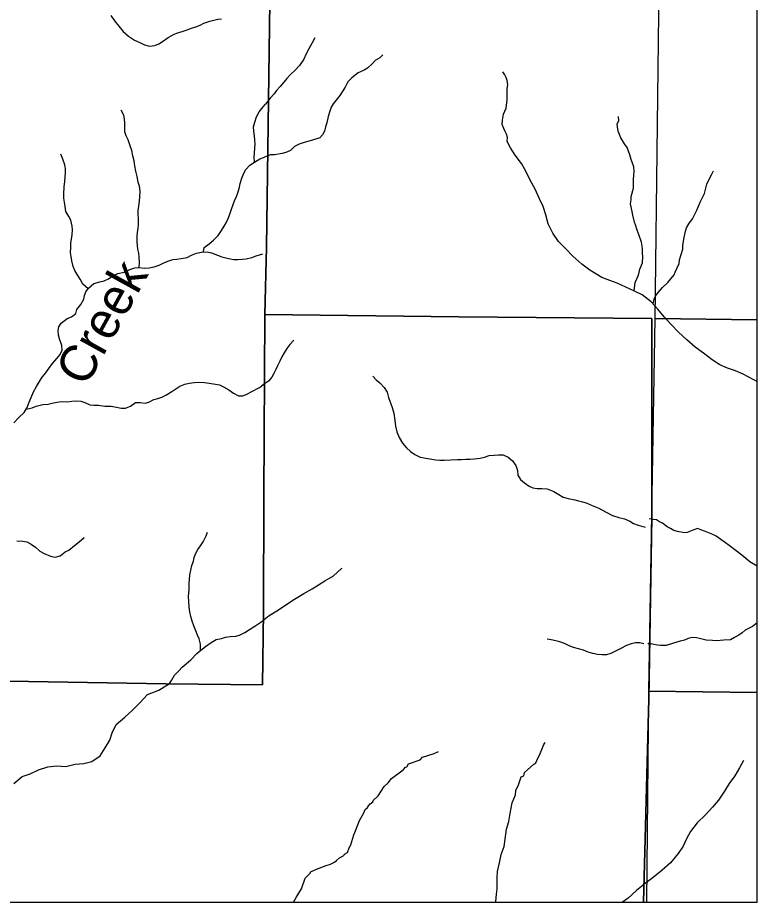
# Model space of a CAD drawing. Extents: x -10 to 158, y 8 to 33.
# Drawn here: x -4.683 to -2.764, y 8.322 to 10.615 of the extents above; entities that cross this region are included whole.
import ezdxf

# ---------------------------------------------------------------- set-up
doc = ezdxf.new("R2010")
doc.units = 0
for name, color, linetype in [('GM_X_Corporation', 7, 'Continuous'), ('GM_X_Minor_River', 7, 'Continuous'), ('GM_X_Minor_River_Text', 7, 'Continuous')]:
    doc.layers.add(name, color=color, linetype=linetype)

msp = doc.modelspace()

# ---------------------------------------------------------------- linework, layer by layer
at = {"layer": 'GM_X_Corporation'}
for points in [[(-4.0275, 10.7192), (-4.0376, 10.02), (-4.0418, 9.845), (-3.5382, 9.8396), (-3.038, 9.8353), (-3.0384, 9.32), (-3.0461, 8.849), (-3.0592, 8.3217), (-2.7644, 8.3217), (-2.7644, 15.1217)], [(-4.0275, 10.7192), (-4.0376, 10.02), (-4.0418, 9.845), (-3.5382, 9.8396), (-3.038, 9.8353), (-3.0384, 9.32), (-3.0461, 8.849), (-3.0592, 8.3217), (-2.7644, 8.3217), (-2.7644, 14.8854)], [(-6.576, 8.9279), (-5.6716, 8.9116), (-5.5966, 8.9104), (-4.8083, 8.897), (-4.2975, 8.8883), (-4.0474, 8.8852), (-4.0456, 9.0756), (-4.0443, 9.3749), (-4.0418, 9.845), (-4.0376, 10.02), (-4.0275, 10.7192)], [(-6.576, 8.9279), (-5.6716, 8.9116), (-5.5966, 8.9104), (-4.8083, 8.897), (-4.2975, 8.8883), (-4.0474, 8.8852), (-4.0456, 9.0756), (-4.0443, 9.3749), (-4.0418, 9.845), (-4.0376, 10.02), (-4.0275, 10.7192)]]:
    msp.add_lwpolyline(points, dxfattribs=at)
for points in [[(-2.7644, 9.8311), (-2.7644, 10.8389), (-3.0185, 10.8414), (-3.0299, 9.8351)], [(-9.5644, 9.4643), (-9.5644, 8.3217), (-3.0592, 8.3217), (-3.0461, 8.849), (-3.0384, 9.32), (-3.038, 9.8353), (-3.5382, 9.8396), (-4.0418, 9.845), (-4.0443, 9.3749), (-4.0456, 9.0756), (-4.0474, 8.8852), (-4.2975, 8.8883), (-4.8083, 8.897), (-5.5966, 8.9104), (-5.6716, 8.9116), (-6.576, 8.9279), (-7.8105, 8.9446), (-7.9359, 8.9497), (-7.9405, 9.4552), (-8.2177, 9.4548), (-8.6489, 9.4603), (-9.0726, 9.4561), (-9.3995, 9.4613)], [(-7.9379, 8.3217), (-3.0592, 8.3217), (-3.0461, 8.849), (-3.0384, 9.32), (-3.038, 9.8353), (-3.5382, 9.8396), (-4.0418, 9.845), (-4.0443, 9.3749), (-4.0456, 9.0756), (-4.0474, 8.8852), (-4.2975, 8.8883), (-4.8083, 8.897), (-5.5966, 8.9104), (-5.6716, 8.9116), (-6.576, 8.9279), (-7.8105, 8.9446), (-7.9359, 8.9497), (-7.947, 8.8081), (-7.9441, 8.4785)], [(-2.7644, 8.8655), (-2.7644, 9.8311), (-3.0299, 9.8351), (-3.0464, 8.8689)], [(-3.0522, 8.3217), (-2.7644, 8.3217), (-2.7644, 8.8655), (-3.0464, 8.8689)]]:
    msp.add_lwpolyline(points, close=True, dxfattribs=at)
at = {"layer": 'GM_X_Minor_River'}
for points in [[(-4.4412, 10.6204), (-4.4319, 10.6061), (-4.4203, 10.593), (-4.4088, 10.5791), (-4.3953, 10.5667), (-4.38, 10.5563), (-4.3663, 10.55), (-4.3537, 10.5441), (-4.3407, 10.5408), (-4.3267, 10.5426), (-4.3169, 10.5465), (-4.3071, 10.5527), (-4.2925, 10.5635), (-4.277, 10.5721), (-4.2672, 10.5752), (-4.254, 10.5796), (-4.243, 10.5831), (-4.2317, 10.5874), (-4.2207, 10.591), (-4.2098, 10.5953), (-4.1996, 10.6004), (-4.1841, 10.6051), (-4.1739, 10.6083), (-4.1633, 10.6111), (-4.1539, 10.612)], [(-3.9123, 10.5622), (-3.9188, 10.5491), (-3.928, 10.5337), (-3.9345, 10.5206), (-3.9403, 10.5072), (-3.9521, 10.4909), (-3.9639, 10.4777), (-3.9751, 10.4672), (-3.9847, 10.4567), (-3.9929, 10.4478), (-4.0021, 10.4365), (-4.0118, 10.4257), (-4.0176, 10.4168), (-4.028, 10.4063), (-4.0398, 10.3906)], [(-3.7358, 10.5183), (-3.7432, 10.5106), (-3.7559, 10.5034), (-3.7626, 10.496), (-3.7752, 10.484), (-3.7842, 10.4784), (-3.7993, 10.4712), (-3.8161, 10.4587), (-3.8265, 10.4482), (-3.833, 10.4343), (-3.847, 10.4127), (-3.8647, 10.391), (-3.8698, 10.3825), (-3.873, 10.3725), (-3.8776, 10.3584), (-3.8811, 10.3423), (-3.8843, 10.3316), (-3.8874, 10.3201), (-3.8918, 10.3112), (-3.8992, 10.3035), (-3.918, 10.2969), (-3.9399, 10.2911), (-3.9528, 10.2863), (-3.9644, 10.2807), (-3.9748, 10.2702), (-3.9876, 10.2653), (-3.9967, 10.2624), (-4.0167, 10.2593), (-4.027, 10.2594), (-4.0424, 10.2527)], [(-3.4132, 10.294), (-3.4121, 10.304), (-3.415, 10.3127), (-3.4182, 10.3198), (-3.4218, 10.3277), (-3.4258, 10.3375), (-3.4257, 10.3493), (-3.4226, 10.3642), (-3.4158, 10.38), (-3.4136, 10.4013), (-3.4136, 10.4204), (-3.4135, 10.4314), (-3.4114, 10.4402), (-3.4132, 10.4516), (-3.4156, 10.4591), (-3.4196, 10.4666), (-3.4243, 10.4741)], [(-4.0682, 10.2407), (-4.0695, 10.2527), (-4.0688, 10.2622), (-4.0675, 10.2775), (-4.0669, 10.287), (-4.0674, 10.2972), (-4.0687, 10.3086), (-4.0707, 10.3207), (-4.0709, 10.3317), (-4.068, 10.3439), (-4.0633, 10.3572), (-4.0562, 10.3706), (-4.0461, 10.3833), (-4.0398, 10.3906)], [(-4.3674, 9.9668), (-4.3672, 9.9812), (-4.3673, 9.9941), (-4.3686, 10.004), (-4.371, 10.0142), (-4.3728, 10.0332), (-4.3726, 10.0476), (-4.372, 10.0586), (-4.3706, 10.0685), (-4.3692, 10.0788), (-4.3694, 10.0928), (-4.3703, 10.1049), (-4.3701, 10.1152), (-4.3683, 10.1259), (-4.367, 10.1392), (-4.3656, 10.1502), (-4.365, 10.1646), (-4.3667, 10.1775), (-4.3706, 10.1881), (-4.3727, 10.2025), (-4.3767, 10.2165), (-4.3788, 10.2309), (-4.3808, 10.2434), (-4.3837, 10.2567), (-4.3869, 10.2699), (-4.3912, 10.282), (-4.396, 10.2983), (-4.4018, 10.3084), (-4.4046, 10.3187), (-4.4048, 10.3308), (-4.4045, 10.3411), (-4.4054, 10.3521), (-4.4071, 10.3619), (-4.4141, 10.3751)], [(-3.0838, 9.9064), (-3.0814, 9.9278), (-3.0771, 9.9378), (-3.0738, 9.9451), (-3.071, 9.9542), (-3.0689, 9.963), (-3.0624, 9.9788), (-3.0613, 9.9956), (-3.0619, 10.0035), (-3.0625, 10.0153), (-3.0631, 10.0225), (-3.0644, 10.0331), (-3.0705, 10.0497), (-3.0758, 10.0641), (-3.0803, 10.0773), (-3.0827, 10.0845), (-3.0869, 10.1026), (-3.0894, 10.1121), (-3.0933, 10.1321), (-3.092, 10.1421), (-3.0914, 10.1512), (-3.0855, 10.173), (-3.0852, 10.1943), (-3.0851, 10.2073), (-3.0842, 10.216), (-3.0848, 10.2278), (-3.0917, 10.2471), (-3.0954, 10.2591), (-3.1019, 10.2784), (-3.1093, 10.2877), (-3.118, 10.3031), (-3.1253, 10.3205), (-3.1267, 10.3315), (-3.1276, 10.3394), (-3.124, 10.3475), (-3.1242, 10.3581)], [(-2.7644, 9.6719), (-2.7751, 9.6772), (-2.8009, 9.6905), (-2.8213, 9.6993), (-2.8417, 9.7065), (-2.8618, 9.7148), (-2.8818, 9.7281), (-2.9037, 9.7448), (-2.9257, 9.7604), (-2.9469, 9.7793), (-2.9692, 9.7998), (-2.9885, 9.8203), (-3.0062, 9.8393), (-3.0225, 9.859), (-3.0399, 9.8784), (-3.063, 9.8962), (-3.083, 9.9061), (-3.1053, 9.9163), (-3.1277, 9.9262), (-3.1473, 9.9338), (-3.1674, 9.9414), (-3.1991, 9.9604), (-3.2196, 9.9759), (-3.2426, 9.9968), (-3.2608, 10.0158), (-3.2801, 10.0348), (-3.2948, 10.056), (-3.3069, 10.0803), (-3.313, 10.1034), (-3.3202, 10.1255), (-3.3296, 10.1448), (-3.341, 10.1699), (-3.3535, 10.193), (-3.3644, 10.2169), (-3.3758, 10.237), (-3.3921, 10.2583), (-3.4049, 10.2776), (-3.4132, 10.294)], [(-4.5002, 9.9121), (-4.514, 9.9239), (-4.5206, 9.9367), (-4.5264, 9.9465), (-4.5342, 9.9597), (-4.5385, 9.9695), (-4.5425, 9.9846), (-4.5442, 9.9956), (-4.5458, 10.0062), (-4.5452, 10.0192), (-4.5446, 10.0298), (-4.5429, 10.0412), (-4.5419, 10.0511), (-4.5409, 10.0652), (-4.5414, 10.0746), (-4.5446, 10.0894), (-4.5505, 10.0992), (-4.5575, 10.1124), (-4.5599, 10.1249), (-4.5616, 10.1363), (-4.5628, 10.1465), (-4.5634, 10.1571), (-4.5621, 10.1769), (-4.5607, 10.1891), (-4.5594, 10.202), (-4.5588, 10.2115), (-4.5589, 10.2225), (-4.5602, 10.2335), (-4.5653, 10.2475), (-4.5712, 10.2611)], [(-4.2009, 10.0073), (-4.1988, 10.0187), (-4.1864, 10.0287), (-4.1752, 10.0376), (-4.1632, 10.0499), (-4.1543, 10.0633), (-4.1476, 10.0744), (-4.1416, 10.0847), (-4.1368, 10.0943), (-4.1328, 10.1057), (-4.1284, 10.1183), (-4.1236, 10.1302), (-4.12, 10.1397), (-4.1152, 10.1512), (-4.1108, 10.1634), (-4.1075, 10.1756), (-4.1054, 10.1851), (-4.1018, 10.1988), (-4.0966, 10.2114), (-4.0911, 10.221), (-4.0806, 10.2325), (-4.0689, 10.2402), (-4.055, 10.2484), (-4.0452, 10.2523), (-4.0424, 10.2527)], [(-3.0347, 9.8726), (-3.0322, 9.8851), (-3.0286, 9.8928), (-3.0212, 9.9025), (-3.0105, 9.9149), (-2.9963, 9.9282), (-2.9797, 9.948), (-2.9776, 9.9553), (-2.967, 9.9772), (-2.9665, 9.9871), (-2.958, 10.0147), (-2.9579, 10.0242), (-2.9548, 10.0406), (-2.9507, 10.0612), (-2.9479, 10.0701), (-2.942, 10.0801), (-2.9324, 10.0928), (-2.9216, 10.1159), (-2.9129, 10.1367), (-2.9016, 10.159), (-2.8957, 10.1831), (-2.8877, 10.1996), (-2.883, 10.207), (-2.8783, 10.2173)], [(-4.5744, 9.7818), (-4.5771, 9.7917), (-4.5777, 9.8034), (-4.5759, 9.8133), (-4.5703, 9.8229), (-4.5546, 9.8349), (-4.5436, 9.8388), (-4.532, 9.8481), (-4.5298, 9.858), (-4.5186, 9.871), (-4.5116, 9.8848), (-4.5094, 9.8947), (-4.5058, 9.9042), (-4.4991, 9.9138), (-4.4852, 9.9254), (-4.4697, 9.9298), (-4.4587, 9.9322), (-4.4474, 9.9376), (-4.4357, 9.9454), (-4.4229, 9.9516), (-4.407, 9.9553), (-4.3916, 9.9615), (-4.3791, 9.9662), (-4.3674, 9.9668), (-4.3548, 9.9654), (-4.3419, 9.966), (-4.3291, 9.9684), (-4.3155, 9.9731), (-4.3038, 9.979), (-4.2932, 9.9833), (-4.2804, 9.9876), (-4.2701, 9.9889), (-4.2588, 9.9902), (-4.2433, 9.9934), (-4.2323, 9.9989), (-4.2187, 10.004), (-4.2059, 10.0072), (-4.1911, 10.0074), (-4.1804, 10.0049), (-4.1644, 9.999), (-4.153, 9.995), (-4.1427, 9.9921), (-4.132, 9.9896), (-4.1218, 9.9882), (-4.1119, 9.9879), (-4.1001, 9.9885), (-4.0903, 9.9893), (-4.0759, 9.9929), (-4.0642, 9.9969), (-4.0471, 10.0024)], [(-4.6925, 9.5643), (-4.6794, 9.5781), (-4.6663, 9.5916), (-4.6578, 9.6046), (-4.6526, 9.6183), (-4.6479, 9.6301), (-4.642, 9.645), (-4.6338, 9.6588), (-4.6264, 9.6714), (-4.619, 9.6825), (-4.6096, 9.6944), (-4.5999, 9.7075), (-4.5917, 9.7193), (-4.5809, 9.7309), (-4.5727, 9.7412), (-4.5672, 9.7531), (-4.5681, 9.7648), (-4.5744, 9.7818)], [(-3.9663, 9.7783), (-3.9766, 9.7678), (-3.9851, 9.7571), (-3.992, 9.7456), (-3.9978, 9.7352), (-4.0032, 9.7244), (-4.0086, 9.7125), (-4.0129, 9.7028), (-4.0182, 9.6927), (-4.024, 9.6827), (-4.0324, 9.6724), (-4.043, 9.6656), (-4.0506, 9.6599)], [(-3.7613, 9.6851), (-3.7534, 9.6756), (-3.7434, 9.6683), (-3.7325, 9.6564), (-3.7247, 9.6436), (-3.7214, 9.6301), (-3.7119, 9.6046), (-3.7072, 9.5892), (-3.7049, 9.5708), (-3.7025, 9.5559), (-3.6993, 9.5413), (-3.6935, 9.5262), (-3.685, 9.5114), (-3.6745, 9.4995), (-3.6638, 9.4899), (-3.6524, 9.4822), (-3.6386, 9.4759), (-3.6193, 9.4716), (-3.6087, 9.47), (-3.5989, 9.4685), (-3.5879, 9.468), (-3.5769, 9.4679), (-3.5593, 9.4683), (-3.5418, 9.4691), (-3.5315, 9.4698), (-3.5208, 9.4701), (-3.5094, 9.4707), (-3.4991, 9.4714), (-3.483, 9.473), (-3.4719, 9.4756), (-3.4596, 9.4796), (-3.4466, 9.4806), (-3.4359, 9.4812), (-3.4233, 9.4818), (-3.4102, 9.4759), (-3.3996, 9.466), (-3.3906, 9.4538), (-3.3866, 9.4407), (-3.3852, 9.4292), (-3.3785, 9.4175), (-3.3682, 9.4087), (-3.356, 9.4002), (-3.3463, 9.3964), (-3.3357, 9.394), (-3.3235, 9.3942), (-3.3091, 9.3932), (-3.2919, 9.3868), (-3.2793, 9.379), (-3.2682, 9.3717), (-3.2554, 9.3681), (-3.238, 9.3647), (-3.2279, 9.362), (-3.2181, 9.3596), (-3.2083, 9.3569), (-3.1926, 9.3502), (-3.1758, 9.343), (-3.1583, 9.3339), (-3.1404, 9.3247), (-3.1232, 9.3187), (-3.1085, 9.3154), (-3.095, 9.3095), (-3.0854, 9.3037), (-3.0737, 9.2994), (-3.0614, 9.2955), (-3.0553, 9.2941)], [(-4.661, 9.5997), (-4.6452, 9.6036), (-4.6347, 9.6079), (-4.6177, 9.6123), (-4.604, 9.6125), (-4.59, 9.6165), (-4.5753, 9.6189), (-4.5658, 9.6194), (-4.5533, 9.6192), (-4.5423, 9.6209), (-4.529, 9.6218), (-4.5191, 9.6204), (-4.5088, 9.6168), (-4.4955, 9.6109), (-4.4856, 9.6102), (-4.4731, 9.6104), (-4.4564, 9.6076), (-4.4404, 9.6074), (-4.4263, 9.6053), (-4.4142, 9.6028), (-4.4028, 9.6029), (-4.39, 9.608), (-4.3768, 9.6169), (-4.365, 9.6171), (-4.3525, 9.6154), (-4.3423, 9.6178), (-4.3295, 9.6248), (-4.3196, 9.6279), (-4.3091, 9.6307), (-4.2989, 9.6366), (-4.2827, 9.6455), (-4.2725, 9.6528), (-4.262, 9.6591), (-4.2492, 9.6645), (-4.2382, 9.667), (-4.2246, 9.6687), (-4.2151, 9.6695), (-4.1984, 9.6686), (-4.1859, 9.6673), (-4.1699, 9.6648), (-4.1596, 9.663), (-4.1489, 9.6582), (-4.1352, 9.6497), (-4.1229, 9.6411), (-4.1103, 9.6348), (-4.0985, 9.6346), (-4.0883, 9.6385), (-4.0759, 9.6455), (-4.0556, 9.6564), (-4.0506, 9.6599)], [(-2.7644, 9.1927), (-2.7835, 9.2042), (-2.8048, 9.2213), (-2.8195, 9.2327), (-2.8376, 9.2464), (-2.8466, 9.2538), (-2.8713, 9.2707), (-2.8797, 9.2747), (-2.9012, 9.2833), (-2.9111, 9.2873), (-2.9192, 9.2909), (-2.9294, 9.2872), (-2.9463, 9.28), (-2.9535, 9.2791), (-2.9715, 9.2829), (-2.981, 9.2853), (-2.9899, 9.2904), (-2.9979, 9.2952), (-3.0103, 9.3048), (-3.0184, 9.308), (-3.0261, 9.3128), (-3.0348, 9.3141), (-3.0448, 9.3158)], [(-4.6847, 9.2583), (-4.6695, 9.2578), (-4.6593, 9.256), (-4.6478, 9.2504), (-4.6367, 9.2426), (-4.6252, 9.2317), (-4.6141, 9.2254), (-4.5981, 9.2188), (-4.5852, 9.2167), (-4.5723, 9.2199), (-4.5595, 9.2299), (-4.5497, 9.2346), (-4.5358, 9.2469), (-4.5231, 9.2558), (-4.5103, 9.267)], [(-4.2083, 8.9752), (-4.2088, 8.9911), (-4.2121, 9.0043), (-4.216, 9.0141), (-4.2211, 9.0255), (-4.2262, 9.0383), (-4.2301, 9.05), (-4.2333, 9.0625), (-4.2365, 9.0746), (-4.2382, 9.0871), (-4.2391, 9.1016), (-4.2397, 9.1148), (-4.2384, 9.1319), (-4.2379, 9.1487), (-4.2368, 9.1585), (-4.2362, 9.1703), (-4.2337, 9.1829), (-4.2312, 9.1947), (-4.2272, 9.2061), (-4.2247, 9.2157), (-4.2218, 9.2252), (-4.2159, 9.2363), (-4.2088, 9.2459), (-4.2021, 9.2562), (-4.1943, 9.2715), (-4.1907, 9.2814)], [(-4.0525, 9.0474), (-4.0301, 9.0647), (-4.0067, 9.0798), (-3.9874, 9.0927), (-3.965, 9.1072), (-3.9405, 9.122), (-3.9193, 9.1341), (-3.8864, 9.155), (-3.8633, 9.1683), (-3.8429, 9.1872), (-3.8414, 9.188)], [(-4.2888, 8.8885), (-4.2842, 8.8963), (-4.2761, 8.9101), (-4.2645, 8.9216), (-4.2562, 8.9312), (-4.2461, 8.9401), (-4.2337, 8.9505), (-4.218, 8.967), (-4.2079, 8.9755), (-4.1959, 8.9844), (-4.1812, 8.9952), (-4.168, 9.0026), (-4.1544, 9.0058), (-4.1442, 9.009), (-4.1321, 9.0103), (-4.1169, 9.0116), (-4.1071, 9.0137), (-4.0939, 9.0214), (-4.0811, 9.0288), (-4.0653, 9.0396), (-4.0525, 9.0474)], [(-2.7644, 9.0458), (-2.7696, 9.0421), (-2.7771, 9.037), (-2.7962, 9.0267), (-2.804, 9.0204), (-2.8126, 9.0138), (-2.8239, 9.0078), (-2.834, 9.0022), (-2.8515, 9.0014), (-2.8704, 8.9995), (-2.8807, 9.0004), (-2.8971, 9.0015), (-2.9143, 9.0057), (-2.9223, 9.0071), (-2.9333, 9.0079), (-2.9435, 9.0054), (-2.9529, 9.001), (-2.9643, 8.9989), (-2.9816, 8.9931), (-3.0009, 8.9874), (-3.0157, 8.987), (-3.0233, 8.9884), (-3.0324, 8.9901), (-3.0397, 8.9914), (-3.0481, 8.992)], [(-3.0587, 8.9914), (-3.0688, 8.9945), (-3.0802, 8.9942), (-3.0918, 8.9913), (-3.1037, 8.9876), (-3.1185, 8.9799), (-3.1302, 8.9732), (-3.1446, 8.9662), (-3.1557, 8.9632), (-3.1664, 8.9629), (-3.1785, 8.9642), (-3.191, 8.967), (-3.2034, 8.9702), (-3.2154, 8.9749), (-3.2413, 8.9818), (-3.2525, 8.9868), (-3.2649, 8.9923), (-3.2765, 8.9966), (-3.287, 8.9997), (-3.2987, 9.0017), (-3.3093, 9.0037)], [(-4.6928, 8.6297), (-4.6712, 8.6479), (-4.65, 8.6547), (-4.6292, 8.665), (-4.605, 8.6726), (-4.5823, 8.6752), (-4.5581, 8.6741), (-4.5339, 8.6802), (-4.5108, 8.6817), (-4.4908, 8.6866), (-4.4685, 8.7014), (-4.4556, 8.7223), (-4.4439, 8.7417), (-4.4375, 8.7614), (-4.4276, 8.783), (-4.4049, 8.8012), (-4.3853, 8.8195), (-4.366, 8.8384), (-4.3459, 8.8605), (-4.3169, 8.8712), (-4.2888, 8.8885)], [(-3.4429, 8.3217), (-3.4428, 8.3235), (-3.4413, 8.3429), (-3.4392, 8.3569), (-3.4391, 8.3728), (-3.4393, 8.3812), (-3.439, 8.3861), (-3.4385, 8.4013), (-3.4353, 8.4131), (-3.4332, 8.4241), (-3.429, 8.4458), (-3.4214, 8.466), (-3.4187, 8.4854), (-3.4146, 8.5109), (-3.4093, 8.5311), (-3.4055, 8.552), (-3.4003, 8.5797), (-3.3919, 8.6007), (-3.391, 8.6114), (-3.384, 8.6259), (-3.3772, 8.6468), (-3.3704, 8.6492), (-3.3683, 8.658), (-3.3609, 8.665), (-3.3441, 8.68), (-3.3392, 8.6828), (-3.3341, 8.695), (-3.3301, 8.7011), (-3.3231, 8.7176), (-3.3177, 8.7309), (-3.3148, 8.7359)], [(-3.6821, 8.666), (-3.6769, 8.6717), (-3.6735, 8.6729), (-3.6691, 8.6806), (-3.6389, 8.691), (-3.633, 8.6975), (-3.6029, 8.7076), (-3.5912, 8.7127)], [(-2.8005, 8.6897), (-2.811, 8.6703), (-2.8224, 8.6491), (-2.8371, 8.6297), (-2.8496, 8.61), (-2.8651, 8.5868), (-2.881, 8.5679), (-2.8992, 8.5481), (-2.9204, 8.528), (-2.9374, 8.5052), (-2.948, 8.4863), (-2.9567, 8.4669), (-2.9695, 8.4479), (-2.9896, 8.4244), (-3.0111, 8.4054), (-3.0342, 8.386), (-3.0584, 8.3682), (-3.061, 8.3661)], [(-3.9673, 8.3217), (-3.9604, 8.3338), (-3.9464, 8.3568), (-3.937, 8.3839), (-3.924, 8.397), (-3.9225, 8.4012), (-3.9188, 8.4024), (-3.9075, 8.4076), (-3.8823, 8.4171), (-3.8717, 8.4203), (-3.8612, 8.4258), (-3.8556, 8.4297), (-3.8485, 8.4371), (-3.8369, 8.4433), (-3.8351, 8.4468), (-3.8276, 8.4511), (-3.8228, 8.4625), (-3.8184, 8.471), (-3.8106, 8.4969), (-3.8062, 8.5072), (-3.7964, 8.5339), (-3.7891, 8.5458), (-3.7854, 8.5538), (-3.7814, 8.5622), (-3.7754, 8.5676), (-3.7725, 8.5718), (-3.7688, 8.5772), (-3.7617, 8.5819), (-3.7602, 8.5861), (-3.7475, 8.5977), (-3.7324, 8.6218), (-3.7216, 8.6311), (-3.7131, 8.6423), (-3.6865, 8.6625), (-3.6821, 8.666)], [(-3.0606, 8.3664), (-3.0781, 8.3519), (-3.0996, 8.3325), (-3.114, 8.3217)]]:
    msp.add_lwpolyline(points, dxfattribs=at)

# ---------------------------------------------------------------- texts
at = {"layer": 'GM_X_Minor_River_Text'}
msp.add_text('Creek', height=0.09468, rotation=61.0039, dxfattribs=at).set_placement((-4.506, 9.6545))

doc.saveas('drawing.dxf')
